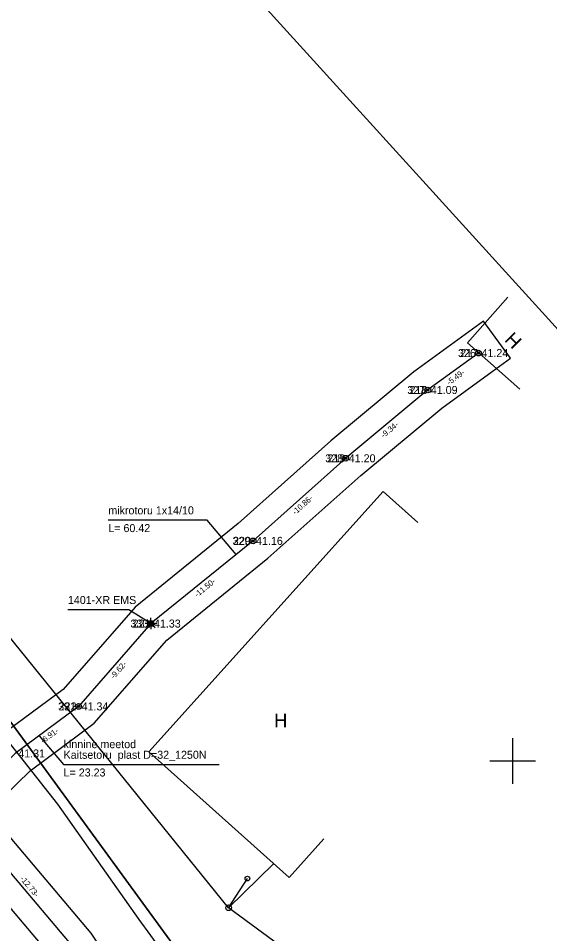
# Model space of a CAD drawing. Extents: x 647603 to 650850, y 6482647 to 6486043.
# Drawn here: x 648956.7 to 649003.2, y 6483784.9 to 6483865 of the extents above; entities that cross this region are included whole.
import ezdxf

# ---------------------------------------------------------------- set-up
doc = ezdxf.new("R2010")
doc.units = 0
for name, color, linetype in [('HOONE', 7, 'Continuous'), ('JOONSIDE', 7, 'Continuous'), ('KOORDPUNKT', 7, 'Continuous'), ('MOOTKORG_EH2000', 7, 'Continuous'), ('MOOTMPUNKT', 7, 'Continuous'), ('MOOTNR', 7, 'Continuous'), ('MOOTPIIR', 7, 'Continuous'), ('MPOHULIIN', 7, 'Continuous'), ('PIIR', 7, 'Continuous'), ('POST', 7, 'Continuous'), ('SITRASS', 7, 'Continuous'), ('TEE', 7, 'Continuous'), ('VORK', 7, 'Continuous'), ('VORMISTUS', 7, 'Continuous')]:
    doc.layers.add(name, color=color, linetype=linetype)

msp = doc.modelspace()

# ---------------------------------------------------------------- linework, layer by layer
at = {"layer": 'HOONE'}
for points in [[(648999.588, 6483840.568), (648996.045, 6483836.562), (649000.624, 6483832.529)], [(648983.485, 6483793.166), (648980.447, 6483789.787), (648968.179, 6483800.794), (648988.661, 6483823.578), (648991.709, 6483820.844)]]:
    msp.add_lwpolyline(points, dxfattribs=at)
at = {"layer": 'KOORDPUNKT'}
for centre, radius in [((648997.023, 6483835.677), 0.25), ((648997.023, 6483835.677), 0.025), ((648997.023, 6483835.677), 0.0221), ((648997.023, 6483835.677), 0.0191), ((648997.023, 6483835.677), 0.0161), ((648997.023, 6483835.677), 0.0132), ((648997.023, 6483835.677), 0.0102), ((648997.023, 6483835.677), 0.00726), ((648997.023, 6483835.677), 0.0043), ((648992.586, 6483832.445), 0.25), ((648992.586, 6483832.445), 0.025), ((648992.586, 6483832.445), 0.0221), ((648992.586, 6483832.445), 0.0191), ((648992.586, 6483832.445), 0.0161), ((648992.586, 6483832.445), 0.0132), ((648992.586, 6483832.445), 0.0102), ((648992.586, 6483832.445), 0.00726), ((648992.586, 6483832.445), 0.0043), ((648985.401, 6483826.47), 0.25), ((648985.401, 6483826.47), 0.025), ((648985.401, 6483826.47), 0.0221), ((648985.401, 6483826.47), 0.0191), ((648985.401, 6483826.47), 0.0161), ((648985.401, 6483826.47), 0.0132), ((648985.401, 6483826.47), 0.0102), ((648985.401, 6483826.47), 0.00726), ((648985.401, 6483826.47), 0.0043), ((648977.291, 6483819.244), 0.25), ((648977.291, 6483819.244), 0.025), ((648977.291, 6483819.244), 0.0221), ((648977.291, 6483819.244), 0.0191), ((648977.291, 6483819.244), 0.0161), ((648977.291, 6483819.244), 0.0132), ((648977.291, 6483819.244), 0.0102), ((648977.291, 6483819.244), 0.00726), ((648977.291, 6483819.244), 0.0043), ((648968.354, 6483812.012), 0.25), ((648968.354, 6483812.012), 0.025), ((648968.354, 6483812.012), 0.0221), ((648968.354, 6483812.012), 0.0191), ((648968.354, 6483812.012), 0.0161), ((648968.354, 6483812.012), 0.0132), ((648968.354, 6483812.012), 0.0102), ((648968.354, 6483812.012), 0.00726), ((648968.354, 6483812.012), 0.0043), ((648962.023, 6483804.763), 0.25), ((648962.023, 6483804.763), 0.025), ((648962.023, 6483804.763), 0.0221), ((648962.023, 6483804.763), 0.0191), ((648962.023, 6483804.763), 0.0161), ((648962.023, 6483804.763), 0.0132), ((648962.023, 6483804.763), 0.0102), ((648962.023, 6483804.763), 0.00726), ((648962.023, 6483804.763), 0.0043)]:
    msp.add_circle(centre, radius, dxfattribs=at)
at = {"layer": 'MOOTMPUNKT'}
for centre in [(648997.023, 6483835.677), (648992.586, 6483832.445), (648985.401, 6483826.47), (648977.291, 6483819.244), (648968.354, 6483812.012), (648962.023, 6483804.763)]:
    msp.add_circle(centre, 0.1, dxfattribs=at)
at = {"layer": 'MOOTPIIR'}
for points in [[(648891.497, 6483855.245), (648904.624, 6483847.183), (648911.208, 6483842.538), (648915.641, 6483839.056), (648921.53, 6483833.731), (648928.714, 6483825.857), (648935.62, 6483817.017), (648936.845, 6483815.348), (648936.201, 6483814.084), (648937.983, 6483813.176), (648938.584, 6483812.87), (648939.521, 6483811.376), (648943.776, 6483804.368), (648949.077, 6483796.285), (648948.83, 6483796.046), (648950.082, 6483794.749), (648951.685, 6483792.255), (648959.92, 6483782.533)], [(648954.239, 6483795.707), (648957.773, 6483799.118), (648963.388, 6483803.285), (648969.747, 6483810.566), (648978.586, 6483817.719), (648986.706, 6483824.954), (648993.815, 6483830.866), (648998.201, 6483834.06), (648999.817, 6483835.238), (648997.462, 6483838.471), (648995.845, 6483837.294), (648991.357, 6483834.024), (648984.096, 6483827.986), (648975.996, 6483820.769), (648966.961, 6483813.458), (648960.658, 6483806.241), (648955.181, 6483802.176)], [(648970.671, 6483773.57), (648963.124, 6483784.939), (648954.907, 6483794.639)]]:
    msp.add_lwpolyline(points, dxfattribs=at)
at = {"layer": 'MPOHULIIN'}
msp.add_line((648975.152, 6483787.151), (648979.107, 6483791.007), dxfattribs=at)
msp.add_lwpolyline([(648996.522, 6483771.435), (648975.152, 6483787.151), (648944.987, 6483824.409), (648896.608, 6483850.301), (648849.253, 6483875.748), (648802.056, 6483900.843), (648755.707, 6483925.826), (648709.821, 6483946.817), (648663.458, 6483968.265), (648621.146, 6483987.685), (648575.983, 6484008.491), (648532.813, 6484028.415), (648366.763, 6484116.956), (648363.315, 6484156.515)], dxfattribs=at)
at = {"layer": 'PIIR'}
for points in [[(648923.14, 6483854.64), (649055.64, 6483937.7), (649168.27, 6483820.92), (649170.35, 6483818.76), (649115.03, 6483765.84), (649057.79, 6483709.37), (649050.24, 6483702.09), (649039.58, 6483692.54), (649025, 6483710.63), (648987.85, 6483759.84), (648952.12, 6483808.78)], [(648923.14, 6483854.64), (648915.56, 6483838.11), (648895, 6483793.26), (648903.93, 6483785.12), (648944.8, 6483805.19), (648952.12, 6483808.78), (648987.85, 6483759.84), (649025, 6483710.63), (649039.58, 6483692.54), (649033.51, 6483686.99), (648916.99, 6483572.2), (648792.06, 6483447.93), (648755.39, 6483507.63), (648659.25, 6483823.33), (648774.21, 6483927.54)]]:
    msp.add_lwpolyline(points, close=True, dxfattribs=at)
at = {"layer": 'POST'}
msp.add_lwpolyline([(648975.152, 6483787.151), (648976.796, 6483789.7)], dxfattribs=at)
for centre, radius in [((648976.796, 6483789.7), 0.2), ((648975.152, 6483787.151), 0.25), ((648975.152, 6483787.151), 0.0234)]:
    msp.add_circle(centre, radius, dxfattribs=at)
at = {"layer": 'SITRASS'}
for p, q in [((648968.354, 6483812.262), (648968.354, 6483812.512)), ((648968.104, 6483812.012), (648967.854, 6483812.012)), ((648968.177, 6483812.189), (648968, 6483812.366)), ((648968.177, 6483811.835), (648968, 6483811.658)), ((648968.354, 6483811.762), (648968.354, 6483811.512)), ((648968.531, 6483812.189), (648968.708, 6483812.366)), ((648968.531, 6483811.835), (648968.708, 6483811.658)), ((648968.604, 6483812.012), (648968.854, 6483812.012))]:
    msp.add_line(p, q, dxfattribs=at)
for points in [[(648997.023, 6483835.677), (648992.586, 6483832.445), (648985.401, 6483826.47), (648977.291, 6483819.244), (648968.354, 6483812.012), (648962.023, 6483804.763), (648956.477, 6483800.647), (648951.658, 6483795.996)], [(648975.809, 6483818.045), (648973.275, 6483821.064), (648964.619, 6483821.064)], [(648968.354, 6483812.012), (648966.403, 6483813.223), (648961.083, 6483813.223)], [(648968.354, 6483812.012), (648962.023, 6483804.763), (648956.477, 6483800.647), (648951.658, 6483795.996)], [(648958.555, 6483802.189), (648960.705, 6483799.683), (648974.319, 6483799.683)], [(648951.658, 6483795.996), (648953.296, 6483793.447), (648961.522, 6483783.736), (648969.053, 6483772.39), (648977.89, 6483761.33), (648984.76, 6483752.071)]]:
    msp.add_lwpolyline(points, dxfattribs=at)
for radius in [0.25, 0.225, 0.2, 0.175, 0.15, 0.125, 0.1, 0.075, 0.05, 0.025]:
    msp.add_circle((648968.354, 6483812.012), radius, dxfattribs=at)
at = {"layer": 'TEE'}
msp.add_lwpolyline([(648889.493, 6483863.405), (648899.88, 6483857.037), (648910.063, 6483850.538), (648919.989, 6483843.323), (648929.059, 6483834.775), (648937.496, 6483825.797), (648945.048, 6483816.003), (648952.365, 6483806.098), (648960.169, 6483796.21), (648967.286, 6483786.119), (648974.453, 6483776.331), (648981.466, 6483766.144), (648988.719, 6483756.065), (648995.929, 6483745.828), (649003.291, 6483736.056), (649025.018, 6483707.01), (649032.661, 6483697.558), (649041.019, 6483688.47), (649049.79, 6483679.992), (649058.442, 6483671.318), (649067.138, 6483662.574), (649075.637, 6483653.643)], dxfattribs=at)
at = {"layer": 'VORK'}
for p, q in [((649000, 6483802), (649000, 6483798)), ((648998, 6483800), (649002, 6483800))]:
    msp.add_line(p, q, dxfattribs=at)
at = {"layer": 'VORMISTUS'}
msp.add_lwpolyline([(648794.018, 6483855.38), (648900.207, 6483951.9), (649291.666, 6483521.221), (649185.476, 6483424.701)], close=True, dxfattribs=at)

# ---------------------------------------------------------------- texts
at = {"layer": 'HOONE'}
msp.add_text('H', height=1.2, rotation=315.01185, dxfattribs=at).set_placement((648999.226, 6483836.756))
msp.add_text('H', height=1.2, dxfattribs=at).set_placement((648979.131, 6483802.931))
at = {"layer": 'JOONSIDE'}
for s, rotation, p in [('-5.49-', 36.07035, (648994.453, 6483832.846)), ('-9.34-', 39.74669, (648988.72, 6483828.222)), ('-10.86-', 41.701, (648980.984, 6483821.497)), ('-11.50-', 38.98048, (648972.397, 6483814.286)), ('-9.62-', 48.86728, (648965.114, 6483807.125)), ('-6.91-', 36.5812, (648958.909, 6483801.487)), ('-12.73-', 310.26729, (648956.859, 6483789.666))]:
    msp.add_text(s, height=0.5, rotation=rotation, dxfattribs=at).set_placement(p)
at = {"layer": 'KOORDPUNKT'}
for s, p in [('326 ', (648995.226, 6483835.327)), ('327 ', (648990.789, 6483832.095)), ('328 ', (648983.604, 6483826.12)), ('329 ', (648975.494, 6483818.894)), ('330 ', (648966.557, 6483811.662)), ('331 ', (648960.226, 6483804.413))]:
    msp.add_text(s, height=0.7, dxfattribs=at).set_placement(p)
at = {"layer": 'MOOTKORG_EH2000'}
for s, p in [(' 41.24', (648997.023, 6483835.327)), (' 41.09', (648992.586, 6483832.095)), (' 41.20', (648985.401, 6483826.12)), (' 41.16', (648977.291, 6483818.894)), (' 41.33', (648968.354, 6483811.662)), (' 41.34', (648962.023, 6483804.413)), (' 41.31', (648956.477, 6483800.297))]:
    msp.add_text(s, height=0.7, dxfattribs=at).set_placement(p)
at = {"layer": 'MOOTNR'}
for s, p in [('217 ', (648995.413, 6483835.327)), ('218 ', (648990.976, 6483832.095)), ('219 ', (648983.791, 6483826.12)), ('220 ', (648975.541, 6483818.894)), ('221 ', (648966.744, 6483811.662)), ('222 ', (648960.273, 6483804.413))]:
    msp.add_text(s, height=0.7, dxfattribs=at).set_placement(p)
at = {"layer": 'SITRASS'}
for s, p in [('mikrotoru 1x14/10 ', (648964.619, 6483821.564)), ('L= 60.42', (648964.619, 6483820.014)), ('1401-XR EMS', (648961.083, 6483813.723)), ('kinnine meetod', (648960.705, 6483801.111)), ('Kaitsetoru  plast D=32_1250N', (648960.705, 6483800.183)), ('L= 23.23', (648960.705, 6483798.633))]:
    msp.add_text(s, height=0.7, dxfattribs=at).set_placement(p)

doc.saveas('drawing.dxf')
